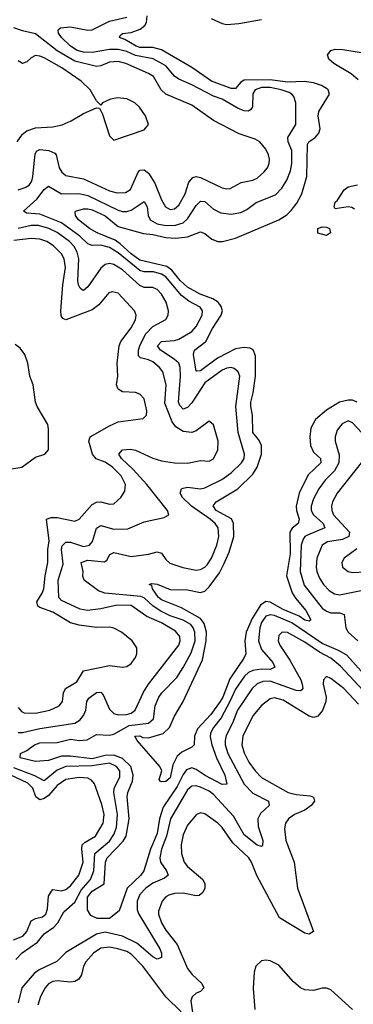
# Model space of a CAD drawing. Header units: inches. Extents: x 1694797 to 1849917, y 907313 to 1017959.
# Tile 658 of 834: x 1826217 to 1827753, y 941314 to 945853. Entities that reach past the tile are written whole.
import ezdxf

# ---------------------------------------------------------------- set-up
doc = ezdxf.new("R2010")
doc.units = ezdxf.units.IN
doc.header["$MEASUREMENT"] = 0
doc.layers.add('B8924', color=7, linetype='Continuous')

msp = doc.modelspace()

# ---------------------------------------------------------------- linework, layer by layer
at = {"layer": 'B8924', "color": 5}
for points, elevation in [([(1827790, 942849.9), (1827723.3, 942923.2), (1827685.2, 942945.2), (1827610, 942978), (1827470, 943073.4), (1827390, 943106.2), (1827370, 943110.2), (1827350, 943102.9), (1827330, 943074.4), (1827322.2, 943050), (1827317.2, 942990), (1827330.1, 942950), (1827382.3, 942890), (1827392.4, 942867.6), (1827370, 942857.3), (1827330, 942859.3), (1827290, 942853.4), (1827270, 942843.1), (1827252.8, 942827.2), (1827210, 942767.7), (1827185.3, 942710), (1827144.8, 942635.2), (1827109.3, 942590), (1827096, 942564), (1827093.3, 942546.7), (1827101.3, 942510), (1827123.3, 942450), (1827161.1, 942370), (1827171.1, 942328.9), (1827150, 942327.8), (1827071.4, 942368.6), (1827030, 942397.1), (1827010, 942404.6), (1826985.2, 942394.8), (1826970, 942374.3), (1826942, 942318), (1826877.4, 942222.6), (1826860.7, 942170), (1826850, 942102.3), (1826819.2, 942030), (1826787.8, 941930), (1826774.2, 941910), (1826711.3, 941850), (1826674.4, 941745.6), (1826630.1, 941709.9), (1826573.2, 941710), (1826544.5, 941724.5), (1826529.4, 941749.4), (1826528.8, 941808.8), (1826550, 941836.1), (1826606, 941870), (1826612.4, 941970), (1826619.4, 941990), (1826693.8, 942066.2), (1826706.7, 942090), (1826720.2, 942170), (1826711.3, 942270), (1826714.4, 942290), (1826736.4, 942343.6), (1826739.9, 942370), (1826729, 942410), (1826690, 942447.6), (1826650, 942463.4), (1826610, 942461.1), (1826550, 942446.4), (1826450, 942458.5), (1826410, 942458.5), (1826350, 942438.7), (1826290, 942433.1), (1826219.7, 942450), (1826220.5, 942470), (1826250, 942483.8), (1826285, 942510), (1826310, 942519.9), (1826390, 942520.7), (1826450, 942537.2), (1826490, 942530.4), (1826527.1, 942532.9), (1826570, 942557.5), (1826630, 942554.4), (1826650, 942560.1), (1826721.2, 942598.8), (1826810, 942610.5), (1826832.4, 942630), (1826840.1, 942690), (1826856.9, 942730), (1826870.9, 942750), (1826939.8, 942820.2), (1826970, 942866.1), (1827006.2, 942933.8), (1827024.7, 942990), (1827023.5, 943030), (1827016.1, 943050), (1827004.5, 943064.5), (1826970, 943085.2), (1826910, 943104.5), (1826867.1, 943127.1), (1826830.9, 943150), (1826790, 943187.5), (1826774, 943194), (1826609.1, 943209.1), (1826579.6, 943219.6), (1826514, 943270), (1826507.8, 943287.8), (1826509.2, 943310), (1826499.8, 943350), (1826530, 943361.8), (1826606.8, 943353.2), (1826617.8, 943362.2), (1826632.6, 943387.4), (1826650, 943397.3), (1826730, 943378.4), (1826810, 943389.6), (1826850, 943400.5), (1826870, 943393.8), (1826890, 943363.9), (1826907.9, 943347.9), (1826967.9, 943327.9), (1827030, 943316.1), (1827050, 943317.9), (1827070, 943328.6), (1827080.3, 943339.7), (1827100.1, 943370), (1827124.3, 943430), (1827133.3, 943470), (1827130.3, 943510), (1827117.7, 943530), (1827094.5, 943550), (1827008, 943610), (1826967, 943650), (1826956.5, 943670), (1826962.7, 943690), (1826970, 943694), (1826990, 943697.3), (1827050, 943690.7), (1827070, 943695.5), (1827147.3, 943732.7), (1827190, 943763.6), (1827238, 943810), (1827250.5, 943830), (1827252.3, 943850), (1827223.4, 943950), (1827212, 944070), (1827230.3, 944210), (1827223.7, 944230), (1827205, 944245), (1827190, 944248.8), (1827170, 944246), (1827150, 944237.2), (1827070, 944178.5), (1827010, 944086.7), (1826990, 944065.7), (1826970, 944057.3), (1826954.5, 944074.5), (1826947.9, 944090), (1826957.4, 944210), (1826956.1, 944250), (1826949.3, 944269.3), (1826928.5, 944288.5), (1826865, 944330), (1826850.7, 944350), (1826870.5, 944369.5), (1826930, 944374.2), (1826950, 944379.9), (1827010, 944415.2), (1827030, 944439), (1827056.7, 944490), (1827059.1, 944510), (1827047.7, 944527.7), (1826995.8, 944555.8), (1826962.1, 944582.1), (1826890, 944667.7), (1826870, 944680.2), (1826832.6, 944690), (1826790, 944691.1), (1826770, 944697.1), (1826670, 944777.5), (1826630, 944802.1), (1826590, 944813.5), (1826550, 944811.8), (1826530, 944820.1), (1826494.3, 944854.3), (1826410, 944916.7), (1826310, 944956.6), (1826250, 944960.9), (1826233.6, 944970), (1826295.3, 945024.7), (1826330, 945070.2), (1826350, 945084.8), (1826410, 945049.4), (1826488.9, 945051.1), (1826530, 945042.8), (1826670, 944974.1), (1826690, 944968.6), (1826710, 944968.2), (1826730, 944974.3), (1826790, 945013.9), (1826803.4, 944990), (1826808.5, 944950), (1826818.4, 944930), (1826850, 944912.3), (1826890, 944904.3), (1826934.2, 944905.8), (1826970, 944917), (1826990, 944934), (1827030, 944996.1), (1827050, 945015.9), (1827070, 945014.7), (1827110, 944978.8), (1827143.1, 944963.1), (1827190, 944956.3), (1827235.8, 944964.2), (1827262.2, 944977.8), (1827305.6, 945010), (1827394.2, 945045.8), (1827424.6, 945075.4), (1827447.5, 945112.5), (1827464.5, 945155.5), (1827469.9, 945190), (1827469.5, 945250), (1827452.8, 945290), (1827451.1, 945310), (1827489.2, 945370), (1827488, 945470), (1827478.9, 945498.9), (1827470.7, 945510), (1827457.1, 945517.1), (1827421.5, 945530), (1827370, 945540.8), (1827330, 945539.3), (1827301.4, 945530), (1827290, 945510.8), (1827289.1, 945450.9), (1827281.5, 945438.5), (1827270, 945430.6), (1827250, 945431.8), (1827222.7, 945442.7), (1827150, 945486.1), (1827110, 945500.6), (1827010, 945552.6), (1826950, 945577.7), (1826930, 945592.8), (1826890, 945639.3), (1826831.8, 945671.8), (1826750, 945687.7), (1826710, 945705.8), (1826670, 945715.7), (1826630, 945715.9), (1826550, 945701.2), (1826510, 945703.3), (1826481.6, 945710), (1826450.9, 945730), (1826408.8, 945770), (1826394.9, 945790), (1826393.4, 945806.6), (1826405.4, 945814.6), (1826450, 945819.7), (1826530, 945803.7), (1826550, 945805.9), (1826630, 945845.5), (1826710, 945864.6)], 640), ([(1827770.3, 944090.3), (1827750, 944098.6), (1827730, 944099.7), (1827690, 944089.5), (1827630, 944053.1), (1827579.6, 944010), (1827557.2, 943970), (1827553.5, 943930), (1827556.1, 943890), (1827570, 943859.4), (1827602.4, 943830), (1827603.5, 943810), (1827544.6, 943755.4), (1827503.2, 943670), (1827490.3, 943610), (1827490.9, 943590), (1827503.6, 943550), (1827499.2, 943530), (1827471.6, 943508.4), (1827461.6, 943490), (1827461.8, 943390), (1827445, 943290), (1827471, 943211), (1827486.4, 943186.4), (1827534.7, 943130), (1827556.6, 943090), (1827555.7, 943084.3), (1827550, 943079.8), (1827530, 943085.6), (1827503.6, 943103.6), (1827430, 943133.5), (1827370, 943167.6), (1827350, 943171.2), (1827325.6, 943154.4), (1827286.8, 943093.2), (1827259.9, 943030), (1827253.5, 942990), (1827258.8, 942930), (1827249.6, 942910), (1827185.1, 942814.9), (1827152.6, 942730), (1827140.4, 942710), (1827096.3, 942650), (1827035.6, 942584.4), (1827021.8, 942550), (1827020.7, 942510), (1827010, 942499.8), (1826963.1, 942476.9), (1826941.9, 942458.1), (1826921.9, 942418.1), (1826910, 942358), (1826890, 942341.4), (1826870, 942339.5), (1826863, 942343), (1826859.5, 942350), (1826871.5, 942390), (1826862.9, 942410), (1826758, 942530), (1826747.1, 942550), (1826770, 942552.3), (1826784.6, 942544.6), (1826810, 942542.8), (1826877.3, 942562.7), (1826906.7, 942590), (1826930, 942642), (1826969.3, 942710.7), (1827058.5, 942901.5), (1827075.2, 942990), (1827076.5, 943030), (1827065.6, 943070), (1827050, 943092.3), (1826962.1, 943142.1), (1826870, 943178.5), (1826856.4, 943190), (1826829, 943230), (1826825.2, 943245.2), (1826813.2, 943250), (1826825.8, 943254.2), (1826849.8, 943250.2), (1826910, 943227), (1826990, 943225.1), (1827050, 943212), (1827070, 943218), (1827090, 943239), (1827136.6, 943303.4), (1827157.6, 943342.4), (1827181.5, 943398.5), (1827202.5, 943470), (1827201.9, 943530), (1827192, 943552), (1827120.9, 943590), (1827108, 943612), (1827121, 943630), (1827221.1, 943690), (1827290, 943757.7), (1827310.3, 943789.7), (1827331, 943850), (1827330, 943892.3), (1827317, 943917), (1827289.9, 943950), (1827289.6, 944030), (1827280.8, 944070), (1827280.9, 944090), (1827292, 944132), (1827303.5, 944210), (1827303.5, 944303.5), (1827291.7, 944331.7), (1827278.4, 944338.4), (1827250, 944341.9), (1827210, 944335.8), (1827128.1, 944291.9), (1827050, 944234.5), (1827030, 944233.3), (1827017.4, 944310), (1827022.2, 944330), (1827073.4, 944370), (1827105, 944430), (1827144.7, 944490), (1827150.3, 944510), (1827144.4, 944530), (1827130.9, 944550), (1827106.3, 944566.3), (1827047.5, 944587.5), (1826990, 944619.1), (1826955.1, 944650), (1826918, 944698), (1826895, 944715), (1826770, 944744.9), (1826730, 944772.9), (1826679.7, 944819.7), (1826656, 944836), (1826573.3, 944870), (1826537.7, 944890), (1826487.1, 944930), (1826473.1, 944950), (1826472.9, 944967.1), (1826474, 944970), (1826510, 944980.1), (1826530, 944981.5), (1826550, 944975.7), (1826610, 944949.1), (1826670, 944899.9), (1826787, 944867), (1826830, 944863.1), (1826890, 944849.3), (1826933.7, 944846.3), (1826990, 944852.3), (1827050, 944874.6), (1827070, 944867.6), (1827101.1, 944841.1), (1827130, 944830.9), (1827150.2, 944830.2), (1827210, 944846.1), (1827410, 944930.7), (1827447.3, 944952.7), (1827467.6, 944972.4), (1827493.8, 945006.2), (1827516.6, 945050), (1827539.9, 945130), (1827542.3, 945277.7), (1827547.9, 945290), (1827576.8, 945310), (1827594.7, 945330), (1827600.5, 945350), (1827590.9, 945410), (1827594.6, 945430), (1827643.6, 945510), (1827637, 945530), (1827630, 945535.1), (1827606, 945550), (1827570, 945562.2), (1827527.2, 945567.2), (1827450, 945564), (1827370, 945576), (1827250, 945573.4), (1827235.7, 945564.3), (1827210, 945535.7), (1827190, 945535.2), (1827099.6, 945570), (1827010, 945631.7), (1826870, 945714.3), (1826830, 945725.1), (1826770, 945724.5), (1826753.3, 945730), (1826701.4, 945761.4), (1826676.4, 945770), (1826680, 945780), (1826690.9, 945789.1), (1826730, 945792.8), (1826771.5, 945808.5), (1826793.8, 945826.2), (1826800.7, 945839.3), (1826803.9, 945870)], 620), ([(1827098.8, 945858.8), (1827150, 945834.5), (1827170, 945830.6), (1827225.4, 945834.6), (1827330, 945853.6)], 620), ([(1826210, 945068), (1826241.6, 945078.4), (1826260.2, 945090), (1826272.2, 945107.8), (1826277.4, 945130), (1826287.3, 945232.7), (1826293.6, 945246.4), (1826310, 945254), (1826350.5, 945250), (1826378, 945238), (1826384.2, 945230), (1826398.4, 945170), (1826410.2, 945150), (1826430, 945134.6), (1826510, 945119.2), (1826630, 945064), (1826665.8, 945054.2), (1826704, 945056), (1826726.6, 945070), (1826761.7, 945150), (1826770, 945158.6), (1826790, 945160.1), (1826810, 945144.6), (1826839.5, 945099.5), (1826870, 945022.7), (1826888.1, 944990), (1826910, 944978.5), (1826930, 944981), (1826950, 944997.4), (1826979, 945050), (1826995.8, 945104.2), (1827014.7, 945125.3), (1827030, 945130.1), (1827050, 945125.9), (1827150, 945078), (1827170, 945072.7), (1827185.8, 945074.2), (1827237.1, 945102.9), (1827290, 945112.3), (1827310, 945122.6), (1827341.8, 945150), (1827357.5, 945170), (1827365.7, 945190), (1827367.2, 945210), (1827362.5, 945230), (1827350, 945255.8), (1827322, 945290), (1827301.7, 945301.7), (1827227, 945327), (1827110, 945388.1), (1827010, 945459), (1826890, 945509.4), (1826867.6, 945530), (1826832.5, 945590), (1826810, 945604.9), (1826705.8, 945650), (1826670, 945659.9), (1826630, 945657.4), (1826590, 945639.6), (1826570, 945636.7), (1826470, 945661.1), (1826389.2, 945709.2), (1826290, 945787.2), (1826230, 945800.8), (1826190, 945815.8)], 660), ([(1827775.3, 945575.3), (1827742.8, 945602.8), (1827663, 945650), (1827640.9, 945670), (1827634, 945690), (1827649.2, 945710), (1827670, 945716.1), (1827704.7, 945715.3), (1827790, 945701)], 580), ([(1826205.4, 945290), (1826230, 945325), (1826250, 945340.1), (1826290, 945353.4), (1826370, 945359.5), (1826412.2, 945367.8), (1826453.7, 945386.3), (1826510, 945420.9), (1826570, 945446.8), (1826584.7, 945444.7), (1826597.7, 945417.7), (1826630, 945318), (1826650, 945297.3), (1826790, 945345.3), (1826809.6, 945370), (1826796.9, 945410), (1826768.2, 945450), (1826747.6, 945470), (1826710, 945487.4), (1826667.9, 945492.1), (1826634.4, 945485.6), (1826598, 945470), (1826590, 945458), (1826570, 945479), (1826541.7, 945530), (1826500.4, 945570), (1826410.5, 945630), (1826330, 945676.3), (1826310, 945685), (1826290, 945687.3), (1826270, 945677.5), (1826250, 945658.2), (1826230, 945651.4), (1826210, 945662.9)], 680), ([(1827758.6, 944978.6), (1827746.8, 944986.8), (1827729.6, 944989.6), (1827670, 944980.7), (1827664.4, 944990), (1827670, 945012.2), (1827679.8, 945020.2), (1827711.8, 945068.2), (1827730, 945081.7), (1827772, 945092)], 580), ([(1826210, 942567.4), (1826230, 942567.6), (1826310, 942585.1), (1826470, 942609.6), (1826494.7, 942625.3), (1826512, 942648), (1826521.1, 942670), (1826526.5, 942710), (1826535, 942725), (1826570, 942751.6), (1826590, 942752.6), (1826600.5, 942740.5), (1826630, 942674.7), (1826650, 942654.6), (1826670, 942648.1), (1826709.4, 942650.6), (1826730, 942656.8), (1826748.9, 942670), (1826787.2, 942752.8), (1826809.6, 942790.4), (1826949.3, 942970), (1826955.5, 942990), (1826954.4, 943010), (1826934.6, 943034.6), (1826870, 943072), (1826802.3, 943102.3), (1826730, 943151.9), (1826665.2, 943154.8), (1826590, 943136.8), (1826529.6, 943129.6), (1826495.8, 943135.7), (1826410, 943175.2), (1826397.3, 943190), (1826393.3, 943270), (1826416.4, 943343.6), (1826409, 943410), (1826412.5, 943427.5), (1826430, 943445.1), (1826450, 943443.8), (1826510, 943425.1), (1826537.7, 943430), (1826552.6, 943447.4), (1826570, 943509.2), (1826590, 943520.7), (1826650, 943503.7), (1826714.8, 943505.2), (1826790, 943537.7), (1826882, 943558), (1826902.9, 943570), (1826897.7, 943590), (1826801.8, 943710), (1826739.1, 943779.1), (1826685.5, 943830), (1826673.1, 943850), (1826689.5, 943870), (1826726.5, 943873.5), (1826750, 943868.9), (1826830, 943831.3), (1826870, 943820.1), (1826930, 943809.5), (1826990, 943808.2), (1827050, 943820.2), (1827090, 943817.6), (1827110, 943827.9), (1827129.8, 943870), (1827131.1, 943910), (1827110, 943985.2), (1827090, 944001.6), (1827030, 943957.8), (1827010, 943949.8), (1826970, 943954.5), (1826936.3, 943976.3), (1826919.5, 943999.5), (1826885.6, 944085.6), (1826890.7, 944170), (1826875.4, 944230), (1826860.8, 944250), (1826830, 944275.8), (1826810, 944285.6), (1826773.7, 944293.7), (1826764, 944304), (1826764.1, 944330), (1826769.6, 944350), (1826796.9, 944403.1), (1826830, 944437.9), (1826889.8, 944470), (1826900.6, 944490), (1826901.7, 944510), (1826890.9, 944550), (1826870, 944587), (1826850, 944609.1), (1826830, 944618.2), (1826790, 944619), (1826770, 944627.3), (1826690, 944699.7), (1826650, 944723.6), (1826630, 944728.7), (1826610, 944724.5), (1826590, 944707.1), (1826530, 944620.8), (1826510, 944604.6), (1826506.2, 944606.2), (1826495.1, 944615.1), (1826488.1, 944630), (1826484.8, 944650), (1826488.4, 944750), (1826480.8, 944780.8), (1826467.7, 944807.7), (1826446.5, 944830), (1826390, 944871.4), (1826350.3, 944890.3), (1826303.7, 944903.7), (1826270, 944903.8), (1826210, 944890.6)], 660), ([(1826210, 942682), (1826224.7, 942664.7), (1826237.9, 942657.9), (1826290, 942656), (1826355.8, 942670), (1826399.3, 942690), (1826414, 942710), (1826418.9, 942750), (1826427.4, 942770), (1826479.6, 942800.4), (1826510, 942852.2), (1826630, 942876.1), (1826690, 942867.9), (1826710, 942871.5), (1826730, 942885.2), (1826750, 942913.4), (1826755.8, 942930), (1826756.8, 942956.8), (1826735.1, 942990), (1826685.7, 943030), (1826650, 943048.2), (1826632, 943052), (1826570, 943051), (1826490, 943061.7), (1826450, 943072.5), (1826370, 943121.2), (1826310, 943142.7), (1826300.9, 943150), (1826295.8, 943170), (1826320.5, 943210), (1826327.5, 943230), (1826333.7, 943290), (1826346.8, 943350), (1826346.4, 943410), (1826353.1, 943450), (1826339.7, 943550), (1826361.8, 943558.2), (1826390, 943558.2), (1826470, 943540.6), (1826490, 943550.2), (1826550, 943617.5), (1826570, 943628.5), (1826590, 943629.6), (1826630, 943619.4), (1826650, 943621.8), (1826682.2, 943650), (1826700.9, 943679.1), (1826704, 943710), (1826684.7, 943750), (1826644.5, 943790), (1826610, 943812.5), (1826568.7, 943828.7), (1826551.7, 943850), (1826534.8, 943910), (1826542, 943930), (1826630, 943981.2), (1826670, 943999), (1826785.9, 944014.1), (1826800.5, 944030), (1826802, 944050), (1826790, 944104.5), (1826770, 944126), (1826750, 944134.3), (1826690, 944137.8), (1826669.9, 944149.9), (1826663.2, 944170), (1826668.6, 944210), (1826666.3, 944270), (1826675, 944350), (1826682.3, 944370), (1826730, 944432.1), (1826750, 944469.1), (1826752.7, 944490), (1826745.6, 944510), (1826670, 944591.5), (1826642.4, 944597.6), (1826626.6, 944593.4), (1826581.7, 944538.3), (1826550, 944514.7), (1826430, 944469.3), (1826415, 944475), (1826407.7, 944487.7), (1826406.4, 944510), (1826415.6, 944630), (1826427.3, 944710), (1826422, 944750), (1826410, 944773.5), (1826372.8, 944810), (1826341.1, 944830), (1826310, 944841.1), (1826270, 944844.1), (1826190, 944834.3)], 680), ([(1826170, 943780.2), (1826226.9, 943790), (1826290, 943836), (1826331.8, 943850), (1826349.8, 943870.2), (1826350, 943966), (1826346.1, 943986.1), (1826297.2, 944070), (1826289.8, 944090), (1826279.1, 944170), (1826263.9, 944210), (1826253.8, 944270), (1826240.4, 944310), (1826218.5, 944338.5), (1826195.2, 944355.2)], 720), ([(1827877, 943857), (1827750, 943995.2), (1827730, 944003.2), (1827701.3, 943990), (1827679.1, 943960.9), (1827669.5, 943930), (1827670.1, 943910), (1827687.7, 943847.7), (1827687.3, 943810), (1827667, 943773), (1827623.6, 943730), (1827593.9, 943690), (1827570, 943644.8), (1827558.8, 943610), (1827559.3, 943590), (1827569.3, 943570), (1827614.4, 943530), (1827622.2, 943510), (1827542.8, 943477.2), (1827529.6, 943470), (1827521.8, 943458.2), (1827513.7, 943430), (1827507.8, 943310), (1827526.6, 943246.6), (1827610, 943141), (1827630, 943125.9), (1827650, 943119), (1827690, 943118.3), (1827710.5, 943110.5), (1827718.4, 943050), (1827730.1, 943030), (1827774.6, 942990)], 640), ([(1827790, 943809.8), (1827678.8, 943670), (1827657.7, 943630), (1827653, 943610), (1827653.6, 943590), (1827662.6, 943570), (1827735.8, 943490), (1827732.9, 943470), (1827703.8, 943456.2), (1827634.3, 943445.7), (1827609.5, 943430.6), (1827584.6, 943370), (1827582.1, 943330), (1827585.9, 943310), (1827598.2, 943278.2), (1827615.7, 943250), (1827641.9, 943221.9), (1827666.3, 943206.3), (1827690, 943201.9), (1827790, 943222.2)], 660), ([(1827770, 943414.1), (1827711.4, 943370), (1827699.7, 943350), (1827703.9, 943330), (1827730, 943308.7), (1827750, 943304.1), (1827810, 943307.7)], 680), ([(1827819.3, 942739.3), (1827693.5, 942873.5), (1827650.4, 942910), (1827597.3, 942937.3), (1827530, 942983.4), (1827450, 943028.1), (1827425.3, 943030), (1827410, 943014.7), (1827407.8, 942990), (1827415.3, 942970), (1827461.3, 942901.3), (1827510.9, 942810), (1827518.3, 942790), (1827520.1, 942770), (1827516.7, 942763.3), (1827510, 942758.6), (1827490, 942760.1), (1827370, 942803.7), (1827337, 942803), (1827310, 942792), (1827287, 942770), (1827220.4, 942670), (1827196.7, 942610), (1827167.2, 942552.8), (1827162.4, 942530), (1827162.9, 942510), (1827174.8, 942470), (1827250, 942329), (1827290, 942288.2), (1827362.2, 942250), (1827365.4, 942230), (1827325.9, 942194.1), (1827313.2, 942170), (1827314.5, 942134.5), (1827336.3, 942070), (1827334.3, 942045.7), (1827330, 942041.3), (1827310, 942048.4), (1827250, 942095.8), (1827201.9, 942181.9), (1827110, 942281.3), (1827090, 942296.2), (1827050, 942315.6), (1827030, 942320.9), (1827010, 942319.3), (1826990, 942303.7), (1826911.5, 942170), (1826892.2, 942090), (1826869.3, 942030), (1826862.5, 941990), (1826865.2, 941970), (1826893.4, 941930), (1826900.2, 941910), (1826883.6, 941896.4), (1826830, 941872.8), (1826797.5, 941850), (1826770, 941819.9), (1826758.2, 941790), (1826757.6, 941750), (1826765.5, 941730), (1826862.7, 941570), (1826870.6, 941550), (1826870, 941529.7), (1826850, 941522.2), (1826830, 941532.8), (1826756.6, 941596.6), (1826690, 941628.8), (1826610, 941647.4), (1826570, 941638.4), (1826430, 941553.1), (1826388.3, 941511.7), (1826306.3, 941473.7), (1826283.5, 941456.5), (1826227.3, 941390), (1826210, 941320.7)], 660), ([(1827777.1, 942697.1), (1827710, 942770.4), (1827650, 942815.9), (1827630, 942824.7), (1827615.3, 942810), (1827614.7, 942790), (1827628.1, 942730), (1827627.4, 942710), (1827611, 942669), (1827590, 942643), (1827580.5, 942639.5), (1827570, 942636.2), (1827550, 942643.1), (1827430, 942715.7), (1827390, 942726.6), (1827370, 942722.3), (1827330, 942691.3), (1827290, 942644.8), (1827244.6, 942550), (1827239.8, 942510), (1827250, 942473.1), (1827271.4, 942430), (1827300.9, 942390), (1827330, 942360.5), (1827453.4, 942290), (1827490, 942280.9), (1827555.2, 942275.2), (1827569.4, 942269.4), (1827573.8, 942250), (1827559.2, 942230), (1827530.1, 942210), (1827483, 942190), (1827455.1, 942170), (1827440.4, 942150), (1827436.3, 942123.7), (1827442.6, 942070), (1827481.5, 941970), (1827495.7, 941850), (1827570, 941649.3), (1827550, 941637.4), (1827530, 941641.8), (1827412.8, 941712.8), (1827308.8, 941908.8), (1827284.6, 941970), (1827271.9, 941990), (1827199.1, 942059.1), (1827150, 942129.8), (1827130, 942149.8), (1827070, 942192.9), (1827050, 942197.3), (1827030.4, 942190), (1826990, 942139.8), (1826970, 942095.1), (1826959.8, 942050), (1826961.3, 942010), (1826975, 941970), (1826989.4, 941950), (1827060.4, 941890), (1827069.5, 941870), (1827069.5, 941850), (1827060.8, 941830), (1827043.9, 941816.1), (1827030, 941814.2), (1826970, 941826.9), (1826930, 941824.8), (1826903.2, 941816.8), (1826890, 941809.8), (1826873.1, 941790), (1826856.8, 941743.2), (1826856.6, 941730), (1826869.6, 941690), (1826890, 941655.8), (1826942.3, 941590), (1826990, 941480.2), (1827011.3, 941451.3), (1827055.8, 941410), (1827065.2, 941390), (1827050, 941373.1), (1827030, 941365.5), (1827010.6, 941349.4), (1827005.6, 941330), (1827013.7, 941266.3)], 680), ([(1826198.4, 941521.6), (1826227.7, 941552.3), (1826298.4, 941601.6), (1826330, 941639.6), (1826373.9, 941670), (1826392, 941690), (1826419.9, 941740.1), (1826470, 941784.9), (1826500.1, 941839.9), (1826543.4, 941890), (1826558.9, 941930), (1826562.8, 942010), (1826630, 942066.1), (1826650, 942096.8), (1826662.9, 942130), (1826667.4, 942190), (1826650.6, 942290), (1826652.2, 942310), (1826678.7, 942361.3), (1826677.6, 942390), (1826662.8, 942410), (1826630, 942425.5), (1826550, 942413), (1826430, 942410.9), (1826390, 942393), (1826330, 942345.1), (1826287.2, 942367.2), (1826190, 942404.3)], 660), ([(1826188, 941612), (1826231.2, 941628.9), (1826249.4, 941650.6), (1826270, 941699.5), (1826289.3, 941710.7), (1826322.4, 941717.6), (1826336.4, 941730), (1826345, 941755), (1826350, 941812.7), (1826363.5, 941836.5), (1826370, 941843), (1826410, 941837.3), (1826430, 941843.4), (1826450, 941860.1), (1826489.1, 941910), (1826508.9, 941970), (1826502.6, 942030), (1826505.2, 942050), (1826517.7, 942062.3), (1826565.3, 942090), (1826601.8, 942150), (1826605.3, 942190), (1826595.7, 942235.7), (1826561.1, 942330), (1826547.4, 942347.4), (1826530, 942356.4), (1826490, 942360.5), (1826430, 942351.3), (1826390, 942323.3), (1826350, 942277.6), (1826330, 942263.7), (1826310, 942257.6), (1826291.1, 942271.1), (1826277.4, 942310), (1826253.6, 942333.6), (1826172.6, 942372.6)], 680), ([(1826960.4, 941280.4), (1826890, 941348.2), (1826784.5, 941490), (1826730, 941545), (1826710, 941558.5), (1826669.2, 941570.8), (1826630, 941578.3), (1826590, 941573.6), (1826556, 941550), (1826521.1, 941510), (1826510.1, 941489.9), (1826500.9, 941450), (1826489.2, 941430), (1826470, 941419), (1826450, 941416), (1826390, 941423), (1826370, 941419.5), (1826350, 941408.9), (1826334, 941390), (1826312.5, 941350), (1826300.1, 941310)], 680), ([(1827750, 941291), (1827650, 941381.3), (1827629.3, 941389.3), (1827610, 941388.8), (1827570, 941377.9), (1827530, 941381), (1827510, 941390.4), (1827477.5, 941417.5), (1827410, 941494.9), (1827370, 941515), (1827350, 941518.2), (1827330, 941515.3), (1827303.6, 941490), (1827296.7, 941463.3), (1827292.3, 941387.7), (1827299.9, 941290)], 720)]:
    msp.add_lwpolyline(points, dxfattribs=dict(at, elevation=elevation))
at = {"layer": 'B8924', "color": 5, "elevation": 580}
msp.add_lwpolyline([(1827630, 944858), (1827590, 944868.2), (1827590, 944890.3), (1827610, 944898.4), (1827630, 944897), (1827644, 944890), (1827648, 944870)], close=True, dxfattribs=at)

doc.saveas('drawing.dxf')
